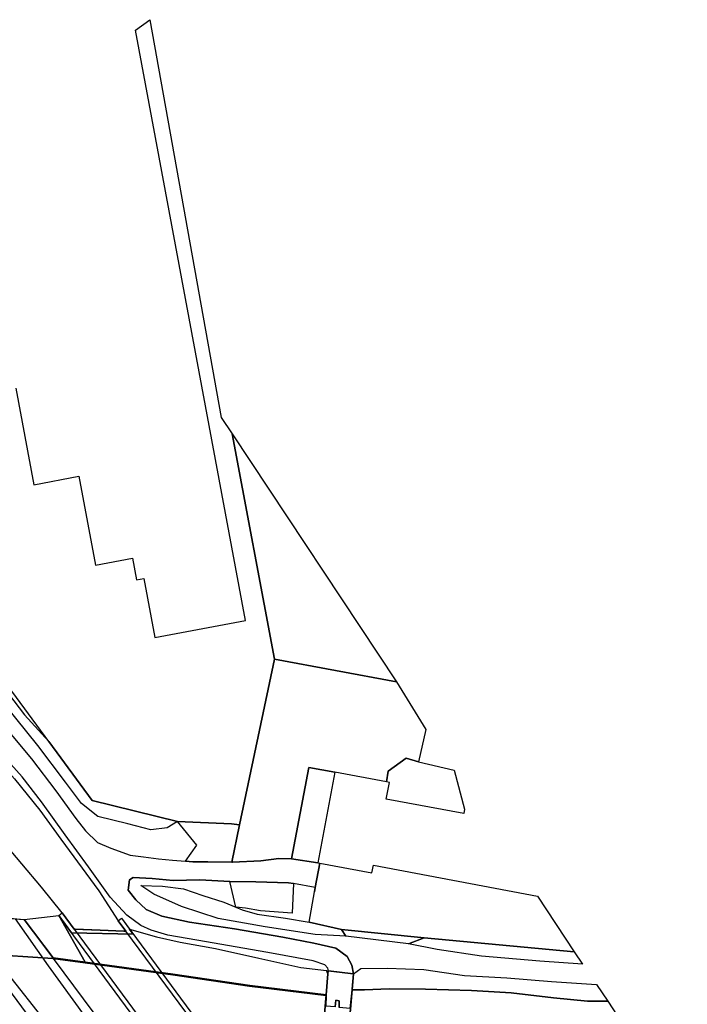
# Model space of a CAD drawing. Extents: x -26035517 to 31750492, y -9237385 to 8160032.
# Tile 258 of 298: x 30373979 to 30475910, y -7184870 to -7034557. Entities that reach past the tile are written whole.
import ezdxf

# ---------------------------------------------------------------- set-up
doc = ezdxf.new("R2010")
doc.units = 0
doc.layers.add('T-25', color=7, linetype='CONTINUOUS')

msp = doc.modelspace()

# ---------------------------------------------------------------- linework, layer by layer
at = {"layer": 'T-25', "color": 9}
for points in [[(30373405, -7090793, 14200), (30376155, -7105542, 14200), (30383006, -7104265, 14200), (30385535, -7117833, 14200), (30391198, -7116778, 14200), (30391813, -7120078, 14200), (30392939, -7119868, 14200), (30394617, -7128875, 14200), (30408449, -7126297, 14200), (30391645, -7036137, 14200), (30393849, -7034557, 13844), (30404733, -7095294, 13868), (30406418, -7097756, 13802), (30412870, -7132187, 13881), (30407544, -7157478, 14067), (30406330, -7157337, 14117), (30398060, -7156939, 14274), (30385068, -7153780, 14464), (30378426, -7144772, 14364), (30364113, -7125362, 14150)], [(30329322, -7080720, 15394), (30330192, -7083139, 15390), (30331553, -7086377, 15390), (30334495, -7091386, 15415), (30339004, -7098752, 15419), (30344320, -7106823, 15461), (30350066, -7115288, 15539), (30354936, -7122513, 15626), (30360124, -7129357, 15634), (30364427, -7134271, 15651), (30369781, -7140256, 15643), (30375758, -7147397, 15630), (30379522, -7152271, 15568), (30382545, -7156500, 15527), (30384043, -7158412, 15527), (30385875, -7160147, 15490), (30387909, -7161034, 15440), (30390850, -7162109, 15337), (30392876, -7162377, 15159), (30395154, -7162663, 14964), (30397326, -7162888, 14675), (30399271, -7163043, 14504)], [(30319784, -7087592, 15630), (30326669, -7096604, 15626), (30333412, -7105702, 15696), (30339207, -7113429, 15734), (30344875, -7121074, 15758), (30348830, -7126315, 15762), (30351734, -7129469, 15775), (30355944, -7133026, 15775), (30360163, -7136738, 15783), (30364922, -7141345, 15754), (30368878, -7145607, 15684), (30373204, -7150439, 15700), (30377060, -7155257, 15659), (30380279, -7159635, 15626), (30386046, -7167530, 15601), (30388990, -7172126, 15618)], [(30380463, -7170921, 15527), (30377285, -7166997, 15465), (30371279, -7159854, 15494), (30365743, -7153630, 15494), (30359866, -7147743, 15547), (30353873, -7142452, 15605), (30347572, -7137374, 15709), (30339048, -7130598, 15742), (30332871, -7124941, 15738), (30326967, -7119087, 15742), (30322080, -7113818, 15721), (30316844, -7107120, 15700), (30312454, -7101261, 15729), (30308344, -7095729, 15742)], [(30367985, -7131942, 14303), (30374708, -7140688, 14369), (30378426, -7144772, 14364), (30385068, -7153780, 14464), (30398060, -7156939, 14274), (30396508, -7157918, 14522), (30393994, -7158215, 14935), (30390481, -7157301, 15279), (30385929, -7156181, 15423), (30383424, -7154207, 15494), (30380995, -7150951, 15490), (30376737, -7145338, 15456), (30369982, -7137032, 15477)], [(30369781, -7140256, 15643), (30375758, -7147397, 15630), (30379522, -7152271, 15568), (30382545, -7156500, 15527), (30384043, -7158412, 15527), (30385875, -7160147, 15490), (30387909, -7161034, 15440), (30390850, -7162109, 15337), (30392876, -7162377, 15159), (30395154, -7162663, 14964), (30397326, -7162888, 14675), (30399271, -7163043, 14504), (30400429, -7163135, 14402), (30402687, -7163120, 14212), (30406370, -7163176, 14063), (30406468, -7163177, 14059), (30410776, -7162956, 13930), (30413538, -7162622, 13964), (30415495, -7162660, 13943), (30419503, -7163256, 14000), (30419816, -7163312, 14000), (30419115, -7167036, 13855), (30415787, -7166446, 13910), (30415028, -7166311, 13922), (30410049, -7166153, 13901), (30406086, -7166098, 14038), (30406067, -7166097, 14039), (30401471, -7165875, 14241), (30397399, -7165965, 14547), (30394218, -7165673, 14985), (30391296, -7165526, 15399), (30390751, -7165893, 15473), (30390562, -7167459, 15514), (30391706, -7168903, 15452), (30393292, -7170382, 15432), (30395703, -7171416, 15308), (30399922, -7172323, 15262), (30406798, -7173332, 15254), (30414149, -7174634, 15262), (30418900, -7175515, 15291), (30422259, -7176297, 15303), (30423970, -7177564, 15299), (30424703, -7178916, 15312), (30424946, -7180233, 15411), (30424896, -7180229, 15411), (30421139, -7179750, 15386), (30421017, -7179348, 15357), (30420553, -7178851, 15353), (30418795, -7178214, 15270), (30411854, -7176960, 15279), (30401033, -7175064, 15279), (30396617, -7174298, 15357), (30394073, -7173567, 15415), (30392465, -7172857, 15477), (30390341, -7171285, 15564), (30387796, -7168520, 15609), (30384463, -7163887, 15614), (30380924, -7158975, 15581), (30377306, -7153956, 15626), (30374344, -7150151, 15659), (30371308, -7146715, 15692)], [(30421139, -7179750, 15386), (30421017, -7179348, 15357), (30420553, -7178851, 15353), (30418795, -7178214, 15270), (30411854, -7176960, 15279), (30401033, -7175064, 15279), (30396617, -7174298, 15357), (30394073, -7173567, 15415), (30392465, -7172857, 15477), (30390341, -7171285, 15564), (30387796, -7168520, 15609), (30384463, -7163887, 15614), (30380924, -7158975, 15581), (30377306, -7153956, 15626), (30374344, -7150151, 15659), (30371308, -7146715, 15692)], [(30422106, -7149428, 14000), (30418121, -7148732, 13951), (30415495, -7162660, 13943), (30413538, -7162622, 13964), (30410776, -7162956, 13930), (30406468, -7163177, 14059), (30406370, -7163176, 14063)], [(30373204, -7150439, 15700), (30377060, -7155257, 15659), (30380279, -7159635, 15626), (30386046, -7167530, 15601), (30388990, -7172126, 15618), (30390170, -7173725, 15109), (30390113, -7173723, 15360), (30389878, -7173714, 15576), (30386262, -7173564, 15517), (30382445, -7173406, 15454), (30382363, -7173400, 15400), (30382295, -7173399, 15400), (30380463, -7170921, 15527), (30380463, -7170921, 15527), (30377285, -7166997, 15465), (30371279, -7159854, 15494)], [(30406330, -7157337, 14117), (30398060, -7156939, 14274)], [(30407544, -7157478, 14067), (30406370, -7163176, 14063), (30402687, -7163120, 14212), (30400429, -7163135, 14402), (30399271, -7163043, 14504), (30401048, -7160551, 14369), (30398060, -7156939, 14274)], [(30419503, -7163256, 14000), (30415495, -7162660, 13943)], [(30419816, -7163312, 14000), (30419115, -7167036, 13855), (30418987, -7167715, 13819)], [(30424946, -7180233, 15411), (30424703, -7178916, 15312), (30423970, -7177564, 15299), (30422259, -7176297, 15303), (30418900, -7175515, 15291), (30414149, -7174634, 15262), (30406798, -7173332, 15254), (30399922, -7172323, 15262), (30395703, -7171416, 15308), (30393292, -7170382, 15432), (30391706, -7168903, 15452), (30390562, -7167459, 15514), (30390751, -7165893, 15473), (30391296, -7165526, 15399), (30394218, -7165673, 14985), (30397399, -7165965, 14547), (30401471, -7165875, 14241), (30406067, -7166097, 14039)], [(30406067, -7166097, 14039), (30406086, -7166098, 14038), (30410049, -7166153, 13901), (30415028, -7166311, 13922), (30415787, -7166446, 13910), (30415574, -7170935, 13873), (30410759, -7170591, 13906), (30408466, -7170204, 14046), (30406966, -7170057, 14154), (30406067, -7166097, 14039)], [(30419115, -7167036, 13855), (30415787, -7166446, 13910)], [(30390113, -7173723, 15360), (30390170, -7173725, 15109), (30388990, -7172126, 15618), (30389272, -7171918, 15657), (30389525, -7171731, 15692), (30390767, -7173412, 15690), (30391328, -7174171, 14500), (30381877, -7173939, 14500), (30379934, -7171312, 15572), (30380224, -7171098, 15547), (30380463, -7170921, 15527), (30382295, -7173399, 15400), (30382363, -7173400, 15400)], [(30379934, -7171312, 15572), (30383966, -7178455, 13271)], [(30368233, -7177163, 12760), (30379055, -7177889, 12760), (30383952, -7178555, 12760), (30397358, -7180377, 12760), (30409083, -7182121, 12760), (30420760, -7183508, 12760), (30420722, -7185154, 12830)], [(30420766, -7183458, 13310), (30409090, -7182071, 13525), (30397365, -7180327, 13265), (30383959, -7178505, 13271), (30379062, -7177839, 13273)], [(30420772, -7183408, 13310), (30409097, -7182021, 13525), (30397372, -7180277, 13265), (30383966, -7178455, 13271), (30379069, -7177789, 13273)], [(30424453, -7185523, 12830), (30424739, -7182678, 13451), (30426636, -7182679, 13451), (30430380, -7182500, 13451), (30435940, -7182548, 13451), (30442939, -7182783, 13451), (30449023, -7183123, 13451), (30455471, -7183891, 13451), (30460688, -7184376, 13451), (30463793, -7184386, 13451), (30475910, -7203011, 13451)], [(30422135, -7185272, 12830), (30422257, -7184248, 12760), (30422778, -7184318, 12760), (30422749, -7185380, 12760)]]:
    msp.add_polyline3d(points, dxfattribs=at)
for points in [[(30431491, -7135652, 13773), (30412870, -7132187, 13881), (30406418, -7097756, 13802), (30431491, -7135652, 13773)], [(30415495, -7162660, 13943), (30413538, -7162622, 13964), (30410776, -7162956, 13930), (30406468, -7163177, 14059), (30406370, -7163176, 14063), (30407544, -7157478, 14067), (30412870, -7132187, 13881), (30431491, -7135652, 13773), (30435995, -7142940, 14000), (30434874, -7147868, 14000), (30432988, -7147277, 14000), (30430218, -7149283, 14000), (30429998, -7150912, 14000), (30422106, -7149428, 14000), (30418121, -7148732, 13951), (30415495, -7162660, 13943)], [(30429998, -7150912, 14000), (30430218, -7149283, 14000), (30432988, -7147277, 14000), (30434874, -7147868, 14000), (30440301, -7149102, 14000), (30441901, -7155076, 14000), (30441773, -7155759, 14000), (30429953, -7153536, 14000), (30430431, -7150995, 14000), (30429998, -7150912, 14000)], [(30415495, -7162660, 13943), (30418121, -7148732, 13951), (30422106, -7149428, 14000), (30419503, -7163256, 14000), (30415495, -7162660, 13943)], [(30407544, -7157478, 14067), (30406370, -7163176, 14063), (30402687, -7163120, 14212), (30400429, -7163135, 14402), (30399271, -7163043, 14504), (30401048, -7160551, 14369), (30398060, -7156939, 14274), (30406330, -7157337, 14117), (30407544, -7157478, 14067)], [(30458638, -7176850, 13674), (30435729, -7174707, 13831), (30423119, -7173441, 13877), (30418165, -7172333, 13922), (30418987, -7167715, 13819), (30419115, -7167036, 13855), (30419816, -7163312, 14000), (30427769, -7164808, 14000), (30427989, -7163638, 14000), (30453022, -7168347, 14000), (30458638, -7176850, 13674)], [(30423795, -7174448, 14902), (30419107, -7174188, 15233), (30411460, -7173027, 15217), (30404269, -7171779, 15229), (30398673, -7169918, 15328), (30394471, -7168050, 15386), (30392463, -7166757, 15378), (30395792, -7166820, 14873), (30398981, -7167227, 14559), (30401959, -7168247, 14394), (30405123, -7169300, 14278), (30406966, -7170057, 14154), (30407949, -7170461, 14088), (30410216, -7171105, 13922), (30414569, -7171744, 13901), (30418165, -7172333, 13922), (30423119, -7173441, 13877), (30423795, -7174448, 14902)], [(30406067, -7166097, 14039), (30406086, -7166098, 14038), (30410049, -7166153, 13901), (30415028, -7166311, 13922), (30415787, -7166446, 13910), (30415574, -7170935, 13873), (30410759, -7170591, 13906), (30408466, -7170204, 14046), (30406966, -7170057, 14154), (30406067, -7166097, 14039)], [(30363658, -7170929, 15725), (30363728, -7170939, 15708), (30368015, -7171324, 15715), (30373306, -7171803, 15703), (30374580, -7171918, 15700), (30374652, -7171925, 15700), (30379069, -7177789, 13273), (30379055, -7177889, 12760), (30368233, -7177163, 12760), (30368239, -7177063, 13062), (30363658, -7170929, 15725)], [(30386483, -7201749, 15523), (30363658, -7170929, 15725), (30374652, -7171925, 15700), (30397129, -7202089, 15543), (30386483, -7201749, 15523)], [(30368015, -7171324, 15715), (30373306, -7171803, 15703), (30378308, -7178980, 15725), (30385860, -7189361, 15634), (30394729, -7202012, 15539), (30388522, -7201814, 15527), (30377984, -7187538, 15659), (30366222, -7172689, 15597), (30368015, -7171324, 15715)], [(30379934, -7171312, 15572), (30383966, -7178455, 13271), (30379069, -7177789, 13273), (30374652, -7171925, 15700), (30379934, -7171312, 15572)], [(30379934, -7171312, 15572), (30383966, -7178455, 13271), (30379069, -7177789, 13273), (30374652, -7171925, 15700), (30379934, -7171312, 15572)], [(30390170, -7173725, 15450), (30388990, -7172126, 15618), (30389272, -7171918, 15657), (30389525, -7171731, 15692), (30390767, -7173412, 15690), (30391328, -7174171, 14500), (30381877, -7173939, 14500), (30379934, -7171312, 15572), (30380224, -7171098, 15547), (30380463, -7170921, 15527), (30382295, -7173399, 15400), (30382363, -7173400, 15400), (30382445, -7173406, 15454), (30386262, -7173564, 15517), (30389878, -7173714, 15576), (30390113, -7173723, 15360), (30390170, -7173725, 15450)], [(30389525, -7171731, 15692), (30413009, -7203510, 15655), (30412540, -7203856, 15647), (30410713, -7201383, 15461), (30402666, -7201019, 15400), (30403812, -7202573, 15407), (30403310, -7202944, 15444), (30379934, -7171312, 15572), (30380463, -7170921, 15527), (30382295, -7173399, 15400), (30390170, -7173725, 15450), (30388990, -7172126, 15618), (30389525, -7171731, 15692)], [(30390767, -7173412, 15690), (30394890, -7174593, 15452), (30398457, -7175370, 15299), (30403850, -7176366, 15241), (30410492, -7177840, 15241), (30416884, -7179228, 15196), (30420811, -7179725, 15188), (30421043, -7180213, 15388), (30420772, -7183408, 13310), (30409097, -7182021, 13525), (30397372, -7180277, 13265), (30383966, -7178455, 13271), (30379934, -7171312, 15572), (30381877, -7173939, 14500), (30391328, -7174171, 14500), (30390767, -7173412, 15690)], [(30386262, -7173564, 15517), (30389878, -7173714, 15576), (30390113, -7173723, 15360), (30410658, -7201381, 15360), (30410403, -7201369, 15457), (30406600, -7201199, 15414), (30402907, -7201034, 15373), (30402740, -7201017, 15400), (30382363, -7173400, 15400), (30382445, -7173406, 15454), (30386262, -7173564, 15517)], [(30435729, -7174707, 13831), (30433323, -7175623, 14526), (30423795, -7174448, 14902), (30423119, -7173441, 13877), (30435729, -7174707, 13831)], [(30458638, -7176850, 13674), (30459917, -7178765, 14741), (30453412, -7178296, 14753), (30444478, -7177530, 14733), (30437696, -7176510, 14691), (30433323, -7175623, 14526), (30435729, -7174707, 13831), (30458638, -7176850, 13674)], [(30420760, -7183508, 12760), (30409083, -7182121, 12760), (30397358, -7180377, 12760), (30383952, -7178555, 12760), (30379055, -7177889, 12760), (30379069, -7177789, 13273), (30383966, -7178455, 13271), (30397372, -7180277, 13265), (30409097, -7182021, 13525), (30420772, -7183408, 13310), (30420760, -7183508, 12760)], [(30419385, -7199663, 15465), (30421083, -7179743, 15386), (30424946, -7180233, 15411), (30423290, -7200034, 15411), (30419385, -7199663, 15465)], [(30421093, -7180217, 15388), (30421139, -7179750, 15386), (30424896, -7180229, 15411), (30424453, -7185523, 15411), (30423240, -7200030, 15411), (30421485, -7199862, 15436), (30419435, -7199667, 15465), (30419883, -7194415, 15444), (30420672, -7185150, 15408), (30421093, -7180217, 15388)], [(30421139, -7179750, 15386), (30424896, -7180229, 15411), (30424946, -7180233, 15411), (30424739, -7182678, 13451), (30424453, -7185523, 12830), (30422749, -7185380, 12760), (30422778, -7184318, 12760), (30422257, -7184248, 12760), (30422135, -7185272, 12830), (30420722, -7185154, 12830), (30420760, -7183508, 12760), (30420772, -7183408, 13310), (30421043, -7180213, 15388), (30421083, -7179743, 15386), (30421139, -7179750, 15386)], [(30421043, -7180213, 15388), (30420811, -7179725, 15188), (30421083, -7179743, 15386), (30421043, -7180213, 15388)], [(30424946, -7180233, 15411), (30426063, -7179416, 15022), (30430065, -7179356, 14873), (30435677, -7179540, 14815), (30441882, -7180470, 14596), (30448356, -7180813, 14695), (30455168, -7181391, 14729), (30462039, -7181863, 14745), (30463793, -7184386, 13451), (30460688, -7184376, 13451), (30455471, -7183891, 13451), (30449023, -7183123, 13451), (30442939, -7182783, 13451), (30435940, -7182548, 13451), (30430380, -7182500, 13451), (30426636, -7182679, 13451), (30424739, -7182678, 13451), (30424946, -7180233, 15411)]]:
    msp.add_polyline3d(points, close=True, dxfattribs=at)

doc.saveas('drawing.dxf')
